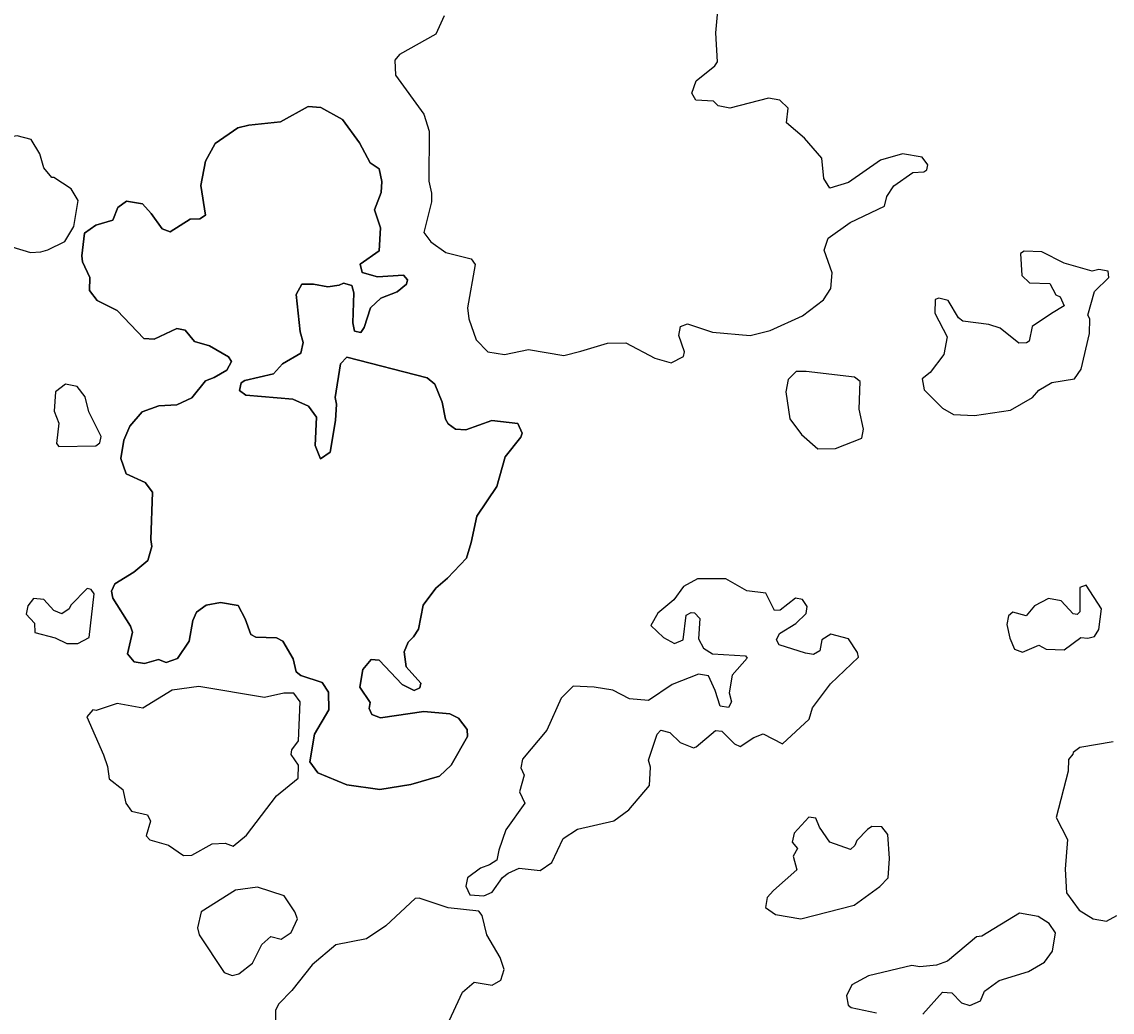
# Model space of a CAD drawing. Extents: x 282461 to 284471, y 5554090 to 5557646.
# Drawn here: x 283354.77 to 283401.31, y 5557372.57 to 5557414.84 of the extents above; entities that cross this region are included whole.
import ezdxf

# ---------------------------------------------------------------- set-up
doc = ezdxf.new("R2010")
doc.units = 0
doc.layers.add('Niveau 63', color=7, linetype='Continuous')

msp = doc.modelspace()

# ---------------------------------------------------------------- linework, layer by layer
at = {"layer": 'Niveau 63'}
for points in [[(283372.79, 5557415.1), (283372.44, 5557414.31), (283370.89, 5557413.44), (283370.68, 5557413.2), (283370.71, 5557412.56), (283371.93, 5557410.9), (283372.15, 5557410.18), (283372.14, 5557408.04), (283372.25, 5557407.53), (283372.25, 5557407.16), (283371.93, 5557405.85), (283372.22, 5557405.45), (283372.86, 5557405), (283373.95, 5557404.73), (283374.12, 5557404.48), (283373.79, 5557402.63), (283373.85, 5557402.17), (283374.16, 5557401.27), (283374.66, 5557400.76), (283375.37, 5557400.64), (283376.39, 5557400.86), (283377.9, 5557400.6), (283378.62, 5557400.78), (283379.77, 5557401.13), (283380.54, 5557401.14), (283381.78, 5557400.49), (283382.48, 5557400.29), (283383.01, 5557400.56), (283383.05, 5557400.76), (283382.81, 5557401.45), (283382.88, 5557401.84), (283383.18, 5557401.95), (283384.24, 5557401.6), (283385.85, 5557401.45), (283386.71, 5557401.67), (283388.08, 5557402.29), (283388.99, 5557402.97), (283389.29, 5557403.46), (283389.36, 5557404.13), (283389.01, 5557405.09), (283389.18, 5557405.61), (283390.12, 5557406.27), (283391.59, 5557406.98), (283391.69, 5557407.39), (283391.99, 5557407.84), (283392.8, 5557408.41), (283393.26, 5557408.44), (283393.39, 5557408.52), (283393.43, 5557408.74), (283393.19, 5557409.07), (283392.36, 5557409.21), (283391.41, 5557408.94), (283390.05, 5557407.99), (283389.25, 5557407.74), (283389, 5557408.15), (283388.91, 5557409.02), (283388.17, 5557409.88), (283387.41, 5557410.53), (283387.48, 5557411.15), (283387.12, 5557411.5), (283386.63, 5557411.58), (283384.98, 5557411.16), (283384.49, 5557411.25), (283384.29, 5557411.45), (283383.54, 5557411.5), (283383.37, 5557411.79), (283383.55, 5557412.33), (283384.34, 5557412.96), (283384.46, 5557413.14), (283384.39, 5557414.37), (283384.5, 5557415.63)], [(283365.64, 5557388.55), (283364.75, 5557388.57), (283364.54, 5557388.69), (283364.3, 5557389.36), (283364, 5557389.93), (283363.25, 5557390.06), (283362.63, 5557389.94), (283362.22, 5557389.65), (283362.07, 5557389.29), (283361.91, 5557388.4), (283361.41, 5557387.66), (283360.92, 5557387.49), (283360.6, 5557387.63), (283360, 5557387.45), (283359.56, 5557387.53), (283359.28, 5557387.86), (283359.49, 5557388.79), (283359.4, 5557389.05), (283358.65, 5557390.24), (283358.6, 5557390.54), (283358.74, 5557390.86), (283359.55, 5557391.35), (283360.15, 5557391.85), (283360.31, 5557392.45), (283360.27, 5557392.74), (283360.34, 5557394.76), (283360.03, 5557395.18), (283359.22, 5557395.55), (283358.99, 5557396.2), (283359.12, 5557396.99), (283359.38, 5557397.59), (283359.9, 5557398.19), (283360.61, 5557398.45), (283361.38, 5557398.5), (283362.02, 5557398.79), (283362.61, 5557399.52), (283362.97, 5557399.66), (283363.51, 5557399.98), (283363.71, 5557400.34), (283363.59, 5557400.54), (283362.77, 5557401.01), (283362.14, 5557401.2), (283361.74, 5557401.68), (283361.38, 5557401.75), (283360.41, 5557401.29), (283359.97, 5557401.33), (283358.84, 5557402.52), (283357.98, 5557402.94), (283357.65, 5557403.37), (283357.67, 5557403.93), (283357.35, 5557404.6), (283357.32, 5557404.85), (283357.44, 5557405.82), (283357.93, 5557406.16), (283358.65, 5557406.38), (283358.87, 5557406.91), (283359.24, 5557407.19), (283359.91, 5557407.07), (283360.29, 5557406.66), (283360.75, 5557406.01), (283361.1, 5557405.88), (283361.95, 5557406.42), (283362.36, 5557406.43), (283362.61, 5557406.59), (283362.41, 5557407.86), (283362.6, 5557408.89), (283363.02, 5557409.65), (283363.98, 5557410.31), (283364.45, 5557410.43), (283365.8, 5557410.57), (283366.99, 5557411.23), (283367.53, 5557411.18), (283368.45, 5557410.67), (283369.18, 5557409.68), (283369.63, 5557408.83), (283370.02, 5557408.56), (283370.13, 5557408.03), (283370.1, 5557407.55), (283369.82, 5557406.81), (283370.08, 5557406.05), (283370.02, 5557405.06), (283369.21, 5557404.5), (283369.29, 5557404.14), (283369.95, 5557403.96), (283371.05, 5557404.03), (283371.23, 5557403.83), (283371.18, 5557403.64), (283370.79, 5557403.32), (283370.09, 5557403.04), (283369.65, 5557402.63), (283369.38, 5557401.79), (283369.24, 5557401.58), (283368.97, 5557401.64), (283368.9, 5557401.99), (283368.93, 5557403.27), (283368.85, 5557403.59), (283368.5, 5557403.69), (283368.31, 5557403.6), (283367.82, 5557403.53), (283367.21, 5557403.65), (283366.72, 5557403.64)], [(283369.82, 5557406.81), (283370.1, 5557407.55), (283370.13, 5557408.03), (283370.02, 5557408.56), (283369.63, 5557408.83), (283369.18, 5557409.68), (283368.45, 5557410.67), (283367.53, 5557411.18), (283366.99, 5557411.23), (283365.8, 5557410.57), (283364.45, 5557410.43), (283363.98, 5557410.31), (283363.02, 5557409.65), (283362.6, 5557408.89), (283362.41, 5557407.86), (283362.61, 5557406.59), (283362.36, 5557406.43), (283361.95, 5557406.42), (283361.1, 5557405.88), (283360.75, 5557406.01), (283360.29, 5557406.66), (283359.91, 5557407.07), (283359.24, 5557407.19), (283358.87, 5557406.91), (283358.65, 5557406.38), (283357.93, 5557406.16), (283357.44, 5557405.82), (283357.32, 5557404.85), (283357.35, 5557404.6), (283357.67, 5557403.93), (283357.65, 5557403.37), (283357.98, 5557402.94), (283358.84, 5557402.52), (283359.97, 5557401.33), (283360.41, 5557401.29), (283361.38, 5557401.75), (283361.74, 5557401.68), (283362.14, 5557401.2), (283362.77, 5557401.01), (283363.59, 5557400.54), (283363.71, 5557400.34), (283363.51, 5557399.98), (283362.97, 5557399.66), (283362.61, 5557399.52), (283362.02, 5557398.79), (283361.38, 5557398.5), (283360.61, 5557398.45), (283359.9, 5557398.19), (283359.38, 5557397.59), (283359.12, 5557396.99), (283358.99, 5557396.2), (283359.22, 5557395.55), (283360.03, 5557395.18), (283360.34, 5557394.76), (283360.27, 5557392.74), (283360.31, 5557392.45), (283360.15, 5557391.85), (283359.55, 5557391.35), (283358.74, 5557390.86), (283358.6, 5557390.54), (283358.65, 5557390.24), (283359.4, 5557389.05), (283359.49, 5557388.79), (283359.28, 5557387.86), (283359.56, 5557387.53), (283360, 5557387.45), (283360.6, 5557387.63), (283360.92, 5557387.49), (283361.41, 5557387.66), (283361.91, 5557388.4), (283362.07, 5557389.29), (283362.22, 5557389.65), (283362.63, 5557389.94), (283363.25, 5557390.06), (283364, 5557389.93), (283364.3, 5557389.36), (283364.54, 5557388.69), (283364.75, 5557388.57), (283365.64, 5557388.55)], [(283365.64, 5557388.55), (283365.9, 5557388.4), (283366.35, 5557387.65), (283366.48, 5557387.09), (283366.68, 5557386.94), (283367.58, 5557386.64), (283367.85, 5557386.23), (283367.87, 5557385.47), (283367.26, 5557384.44), (283367.06, 5557383.26), (283367.4, 5557382.79), (283368.64, 5557382.27), (283370.05, 5557382.08), (283371.37, 5557382.29), (283372.59, 5557382.64), (283373.09, 5557383.12), (283373.79, 5557384.34), (283373.78, 5557384.64), (283373.41, 5557385.12), (283373.03, 5557385.31), (283371.93, 5557385.4), (283370.08, 5557385.14), (283369.71, 5557385.27), (283369.59, 5557385.53), (283369.64, 5557385.79), (283369.19, 5557386.44), (283369.32, 5557387.19), (283369.68, 5557387.62), (283370.02, 5557387.59), (283371, 5557386.55), (283371.51, 5557386.3), (283371.76, 5557386.41), (283371.8, 5557386.61), (283371.17, 5557387.31), (283371.08, 5557387.95), (283371.25, 5557388.37), (283371.48, 5557388.59), (283371.7, 5557388.92), (283371.89, 5557389.94), (283372.44, 5557390.67), (283372.94, 5557391.09), (283373.74, 5557391.95), (283373.95, 5557392.62), (283374.18, 5557393.74), (283375.04, 5557395.01), (283375.4, 5557396.28), (283376.06, 5557397.12), (283376.12, 5557397.29), (283375.94, 5557397.7), (283374.83, 5557397.83), (283373.72, 5557397.42), (283373.28, 5557397.46), (283372.97, 5557397.68), (283372.85, 5557397.88), (283372.71, 5557398.61), (283372.4, 5557399.38), (283372.06, 5557399.64), (283368.64, 5557400.53), (283368.37, 5557400.24), (283368.14, 5557398.8), (283368.2, 5557398.52), (283368.16, 5557397.82), (283367.92, 5557396.48), (283367.52, 5557396.19), (283367.29, 5557396.76), (283367.34, 5557397.97), (283367, 5557398.43), (283366.33, 5557398.73), (283364.32, 5557398.91), (283364.06, 5557399.1), (283364.13, 5557399.43), (283364.28, 5557399.53), (283365.51, 5557399.81), (283365.89, 5557400.24), (283366.68, 5557400.7), (283366.77, 5557401.15), (283366.64, 5557401.61), (283366.48, 5557403.21), (283366.72, 5557403.64), (283367.21, 5557403.65), (283367.82, 5557403.53), (283368.31, 5557403.6), (283368.5, 5557403.69), (283368.85, 5557403.59), (283368.93, 5557403.27), (283368.9, 5557401.99), (283368.97, 5557401.64), (283369.24, 5557401.58), (283369.38, 5557401.79), (283369.65, 5557402.63), (283370.09, 5557403.04), (283370.79, 5557403.32), (283371.18, 5557403.64), (283371.23, 5557403.83), (283371.05, 5557404.03), (283369.95, 5557403.96), (283369.29, 5557404.14), (283369.21, 5557404.5), (283370.02, 5557405.06), (283370.08, 5557406.05), (283369.82, 5557406.81)], [(283366.72, 5557403.64), (283366.48, 5557403.21), (283366.64, 5557401.61), (283366.77, 5557401.15), (283366.68, 5557400.7), (283365.89, 5557400.24), (283365.51, 5557399.81), (283364.28, 5557399.53), (283364.13, 5557399.43), (283364.06, 5557399.1), (283364.32, 5557398.91), (283366.33, 5557398.73), (283367, 5557398.43), (283367.34, 5557397.97), (283367.29, 5557396.76), (283367.52, 5557396.19), (283367.92, 5557396.48), (283368.16, 5557397.82), (283368.2, 5557398.52), (283368.14, 5557398.8), (283368.37, 5557400.24), (283368.64, 5557400.53), (283372.06, 5557399.64), (283372.4, 5557399.38), (283372.71, 5557398.61), (283372.85, 5557397.88), (283372.97, 5557397.68), (283373.28, 5557397.46), (283373.72, 5557397.42), (283374.83, 5557397.83), (283375.94, 5557397.7), (283376.12, 5557397.29), (283376.06, 5557397.12), (283375.4, 5557396.28), (283375.04, 5557395.01), (283374.18, 5557393.74), (283373.95, 5557392.62), (283373.74, 5557391.95), (283372.94, 5557391.09), (283372.44, 5557390.67), (283371.89, 5557389.94), (283371.7, 5557388.92), (283371.48, 5557388.59), (283371.25, 5557388.37), (283371.08, 5557387.95), (283371.17, 5557387.31), (283371.8, 5557386.61), (283371.76, 5557386.41), (283371.51, 5557386.3), (283371, 5557386.55), (283370.02, 5557387.59), (283369.68, 5557387.62), (283369.32, 5557387.19), (283369.19, 5557386.44), (283369.64, 5557385.79), (283369.59, 5557385.53), (283369.71, 5557385.27), (283370.08, 5557385.14), (283371.93, 5557385.4), (283373.03, 5557385.31), (283373.41, 5557385.12), (283373.78, 5557384.64), (283373.79, 5557384.34), (283373.09, 5557383.12), (283372.59, 5557382.64), (283371.37, 5557382.29), (283370.05, 5557382.08), (283368.64, 5557382.27), (283367.4, 5557382.79), (283367.06, 5557383.26), (283367.26, 5557384.44), (283367.87, 5557385.47), (283367.85, 5557386.23), (283367.58, 5557386.64), (283366.68, 5557386.94), (283366.48, 5557387.09), (283366.35, 5557387.65), (283365.9, 5557388.4), (283365.64, 5557388.55)], [(283388.83, 5557388), (283388.55, 5557387.83), (283388.21, 5557387.89), (283387.09, 5557388.25), (283386.98, 5557388.46), (283387.11, 5557388.74), (283387.8, 5557389.16), (283388.24, 5557389.58), (283388.29, 5557389.89), (283388.08, 5557390.19), (283387.79, 5557390.24), (283387.14, 5557389.73), (283386.89, 5557389.71), (283386.52, 5557390.46), (283385.71, 5557390.55), (283384.82, 5557391.06), (283383.6, 5557391.06), (283383.01, 5557390.74), (283382.59, 5557390.17), (283381.91, 5557389.6), (283381.62, 5557389.07), (283382.15, 5557388.56), (283382.62, 5557388.31), (283383, 5557388.46), (283383.12, 5557389.51), (283383.33, 5557389.63), (283383.48, 5557389.61), (283383.71, 5557389.38), (283383.65, 5557388.5), (283383.86, 5557388.1), (283384.25, 5557387.86), (283385.66, 5557387.78), (283385.72, 5557387.68), (283385.08, 5557386.96), (283384.95, 5557386.2), (283385.06, 5557385.81), (283384.93, 5557385.57), (283384.57, 5557385.63), (283384.36, 5557386.3), (283384.08, 5557386.92), (283383.65, 5557387), (283382.52, 5557386.55), (283381.52, 5557385.87), (283380.7, 5557385.95), (283379.99, 5557386.31), (283379.2, 5557386.44), (283378.3, 5557386.48), (283377.78, 5557385.97), (283377.17, 5557384.6), (283376.14, 5557383.37), (283376.07, 5557383), (283376.2, 5557382.69), (283376.01, 5557381.97), (283376.23, 5557381.49), (283375.42, 5557380.36), (283375.12, 5557379.49), (283375.04, 5557379.06), (283374.73, 5557378.86), (283374.35, 5557378.71), (283373.79, 5557378.3), (283373.72, 5557377.95), (283373.89, 5557377.58), (283374.49, 5557377.54), (283374.84, 5557377.69), (283375.28, 5557378.32), (283375.53, 5557378.51), (283376, 5557378.71), (283376.89, 5557378.61), (283377.39, 5557378.96), (283377.87, 5557379.98), (283378.49, 5557380.38), (283380.03, 5557380.73), (283380.68, 5557381.21), (283381.55, 5557382.25), (283381.6, 5557383.03), (283381.52, 5557383.33), (283381.89, 5557384.44), (283382.04, 5557384.6), (283382.42, 5557384.51), (283382.87, 5557384.08), (283383.44, 5557383.86), (283383.55, 5557383.89), (283384.37, 5557384.59), (283384.65, 5557384.56), (283385.18, 5557384.02), (283385.43, 5557383.91), (283386.01, 5557384.3), (283386.41, 5557384.45), (283387.24, 5557384.02), (283388.37, 5557385.08), (283388.52, 5557385.56), (283389.28, 5557386.58), (283390.47, 5557387.72), (283390.44, 5557387.92), (283390.05, 5557388.5), (283389.3, 5557388.71), (283388.91, 5557388.46), (283388.83, 5557388)], [(283401.34, 5557384.11), (283399.93, 5557383.87), (283399.64, 5557383.66), (283399.62, 5557383.58), (283399.44, 5557383.35), (283399.43, 5557382.85), (283398.92, 5557380.88), (283399.4, 5557379.94), (283399.3, 5557378.68), (283399.36, 5557377.67), (283399.9, 5557376.93), (283400.5, 5557376.56), (283401.06, 5557376.46), (283401.51, 5557376.69)], [(283372.64, 5557371.4), (283373.57, 5557373.43), (283374.07, 5557373.85), (283374.84, 5557373.72), (283375.21, 5557373.93), (283375.35, 5557374.39), (283375.18, 5557374.91), (283374.62, 5557375.87), (283374.42, 5557376.69), (283374.27, 5557376.88), (283372.97, 5557377.03), (283371.73, 5557377.43), (283371.55, 5557377.42), (283370.3, 5557376.26), (283369.48, 5557375.7), (283368.17, 5557375.44), (283367.16, 5557374.59), (283366.29, 5557373.5), (283365.73, 5557372.93), (283365.59, 5557372.65), (283365.59, 5557372.16)], [(283393.22, 5557372.49), (283394.06, 5557373.42), (283394.46, 5557373.39), (283394.87, 5557372.97), (283395.23, 5557372.85), (283395.69, 5557373.05), (283395.85, 5557373.47), (283396.48, 5557373.92), (283397.73, 5557374.31), (283398.41, 5557374.71), (283398.76, 5557375.17), (283398.89, 5557375.96), (283398.62, 5557376.36), (283398.15, 5557376.65), (283397.35, 5557376.79), (283395.74, 5557375.82), (283395.51, 5557375.78), (283394.28, 5557374.74), (283393.81, 5557374.58), (283393.1, 5557374.51), (283392.75, 5557374.56), (283390.91, 5557374.12), (283390.19, 5557373.74), (283389.96, 5557373.27), (283390.03, 5557372.87), (283390.16, 5557372.77), (283391.24, 5557372.54)]]:
    msp.add_lwpolyline(points, dxfattribs=at)
for points in [[(283351.55, 5557406.3), (283351.74, 5557405.89), (283352.54, 5557405.15), (283353.02, 5557405.07), (283353.87, 5557405.38), (283355.13, 5557405), (283355.57, 5557405.02), (283355.87, 5557405.11), (283356.6, 5557405.47), (283356.98, 5557406.1), (283357.17, 5557407.21), (283356.87, 5557407.71), (283356.13, 5557408.19), (283356.05, 5557408.2), (283355.7, 5557408.61), (283355.54, 5557409.21), (283355.16, 5557409.82), (283354.56, 5557409.97), (283353.3, 5557409.77), (283352.31, 5557409.08), (283351.77, 5557408.37), (283351.5, 5557406.79)], [(283395.43, 5557398.04), (283396.97, 5557398.27), (283397.9, 5557398.81), (283398.18, 5557399.12), (283398.73, 5557399.45), (283399.69, 5557399.6), (283399.98, 5557400.02), (283400.33, 5557401.54), (283400.35, 5557402.17), (283400.27, 5557402.32), (283400.55, 5557403.33), (283401.16, 5557403.93), (283401.14, 5557404.2), (283400.74, 5557404.27), (283400.45, 5557404.2), (283399.25, 5557404.54), (283398.3, 5557405.03), (283397.55, 5557405.05), (283397.39, 5557404.95), (283397.45, 5557404.02), (283397.78, 5557403.7), (283398.64, 5557403.67), (283398.9, 5557403.19), (283399.09, 5557403.1), (283399.26, 5557402.72), (283398.71, 5557402.39), (283397.89, 5557401.84), (283397.76, 5557401.21), (283397.65, 5557401.14), (283397.32, 5557401.12), (283396.52, 5557401.77), (283396.04, 5557401.92), (283394.93, 5557402.06), (283394.75, 5557402.21), (283394.31, 5557402.94), (283393.9, 5557403.05), (283393.75, 5557402.99), (283393.73, 5557402.41), (283394.26, 5557401.4), (283394.12, 5557400.64), (283393.54, 5557399.87), (283393.2, 5557399.6), (283393.28, 5557399.14), (283394.06, 5557398.35), (283394.53, 5557398.08)], [(283390.31, 5557399.67), (283388.24, 5557399.91), (283387.82, 5557399.91), (283387.47, 5557399.57), (283387.38, 5557399.05), (283387.54, 5557397.89), (283388.05, 5557397.23), (283388.74, 5557396.61), (283389.49, 5557396.63), (283390.62, 5557397.07), (283390.69, 5557397.46), (283390.5, 5557398.31), (283390.55, 5557399.49)], [(283357.62, 5557398.19), (283357.47, 5557398.83), (283357.13, 5557399.28), (283356.63, 5557399.37), (283356.21, 5557399.05), (283356.15, 5557398.23), (283356.34, 5557397.71), (283356.25, 5557396.85), (283356.34, 5557396.71), (283357.93, 5557396.75), (283358.09, 5557396.87), (283358.15, 5557397.14)], [(283388.91, 5557388.46), (283388.83, 5557388), (283388.55, 5557387.83), (283388.21, 5557387.89), (283387.09, 5557388.25), (283386.98, 5557388.46), (283387.11, 5557388.74), (283387.8, 5557389.16), (283388.24, 5557389.58), (283388.29, 5557389.89), (283388.08, 5557390.19), (283387.79, 5557390.24), (283387.14, 5557389.73), (283386.89, 5557389.71), (283386.52, 5557390.46), (283385.71, 5557390.55), (283384.82, 5557391.06), (283383.6, 5557391.06), (283383.01, 5557390.74), (283382.59, 5557390.17), (283381.91, 5557389.6), (283381.62, 5557389.07), (283382.15, 5557388.56), (283382.62, 5557388.31), (283383, 5557388.46), (283383.12, 5557389.51), (283383.33, 5557389.63), (283383.48, 5557389.61), (283383.71, 5557389.38), (283383.65, 5557388.5), (283383.86, 5557388.1), (283384.25, 5557387.86), (283385.66, 5557387.78), (283385.72, 5557387.68), (283385.08, 5557386.96), (283384.95, 5557386.2), (283385.06, 5557385.81), (283384.93, 5557385.57), (283384.57, 5557385.63), (283384.36, 5557386.3), (283384.08, 5557386.92), (283383.65, 5557387), (283382.52, 5557386.55), (283381.52, 5557385.87), (283380.7, 5557385.95), (283379.99, 5557386.31), (283379.2, 5557386.44), (283378.3, 5557386.48), (283377.78, 5557385.97), (283377.17, 5557384.6), (283376.14, 5557383.37), (283376.07, 5557383), (283376.2, 5557382.69), (283376.01, 5557381.97), (283376.23, 5557381.49), (283375.42, 5557380.36), (283375.12, 5557379.49), (283375.04, 5557379.06), (283374.73, 5557378.86), (283374.35, 5557378.71), (283373.79, 5557378.3), (283373.72, 5557377.95), (283373.89, 5557377.58), (283374.49, 5557377.54), (283374.84, 5557377.69), (283375.28, 5557378.32), (283375.53, 5557378.51), (283376, 5557378.71), (283376.89, 5557378.61), (283377.39, 5557378.96), (283377.87, 5557379.98), (283378.49, 5557380.38), (283380.03, 5557380.73), (283380.68, 5557381.21), (283381.55, 5557382.25), (283381.6, 5557383.03), (283381.52, 5557383.33), (283381.89, 5557384.44), (283382.04, 5557384.6), (283382.42, 5557384.51), (283382.87, 5557384.08), (283383.44, 5557383.86), (283383.55, 5557383.89), (283384.37, 5557384.59), (283384.65, 5557384.56), (283385.18, 5557384.02), (283385.43, 5557383.91), (283386.01, 5557384.3), (283386.41, 5557384.45), (283387.24, 5557384.02), (283388.37, 5557385.08), (283388.52, 5557385.56), (283389.28, 5557386.58), (283390.47, 5557387.72), (283390.44, 5557387.92), (283390.05, 5557388.5), (283389.3, 5557388.71)], [(283399.96, 5557388.56), (283400.26, 5557388.54), (283400.55, 5557388.6), (283400.73, 5557388.9), (283400.85, 5557389.79), (283400.19, 5557390.79), (283399.93, 5557390.7), (283399.93, 5557389.66), (283399.81, 5557389.55), (283399.64, 5557389.57), (283399.13, 5557390.13), (283398.59, 5557390.22), (283397.99, 5557389.92), (283397.63, 5557389.49), (283397.06, 5557389.65), (283396.88, 5557389.49), (283396.81, 5557389.12), (283396.93, 5557388.53), (283397.13, 5557388.07), (283397.47, 5557387.93), (283398.17, 5557388.23), (283398.49, 5557388.07), (283399.25, 5557388.04)], [(283356.86, 5557389.94), (283356.78, 5557389.79), (283356.47, 5557389.57), (283356.13, 5557389.72), (283355.71, 5557390.18), (283355.27, 5557390.22), (283355.02, 5557389.91), (283354.95, 5557389.56), (283355.31, 5557389.18), (283355.32, 5557388.78), (283356.19, 5557388.55), (283356.68, 5557388.31), (283357.16, 5557388.3), (283357.64, 5557388.56), (283357.86, 5557390.43), (283357.72, 5557390.61), (283357.56, 5557390.65)], [(283359.08, 5557382.07), (283359.2, 5557381.49), (283359.45, 5557381.15), (283360.13, 5557381), (283360.26, 5557380.72), (283360.07, 5557380.1), (283360.23, 5557379.93), (283361.03, 5557379.7), (283361.67, 5557379.26), (283362.02, 5557379.27), (283362.89, 5557379.76), (283363.45, 5557379.78), (283363.79, 5557379.65), (283364.36, 5557380.12), (283365.64, 5557381.81), (283366.56, 5557382.56), (283366.58, 5557383.12), (283366.26, 5557383.57), (283366.29, 5557383.77), (283366.58, 5557384.15), (283366.65, 5557385.82), (283366.38, 5557386.19), (283365.95, 5557386.18), (283365.12, 5557386), (283362.32, 5557386.47), (283361.18, 5557386.32), (283359.93, 5557385.55), (283358.84, 5557385.74), (283357.94, 5557385.45), (283357.8, 5557385.48), (283357.54, 5557385.18), (283358.25, 5557383.55), (283358.42, 5557383.05), (283358.49, 5557382.53)], [(283387.85, 5557378.65), (283386.85, 5557377.77), (283386.58, 5557377.46), (283386.51, 5557377.04), (283386.93, 5557376.74), (283388.01, 5557376.56), (283390.29, 5557377.14), (283391.39, 5557377.94), (283391.75, 5557378.3), (283391.8, 5557379.13), (283391.73, 5557380.15), (283391.47, 5557380.48), (283391.05, 5557380.5), (283390.86, 5557380.37), (283390.41, 5557379.9), (283390.32, 5557379.69), (283390.14, 5557379.52), (283389.26, 5557379.82), (283388.81, 5557380.47), (283388.65, 5557380.85), (283388.35, 5557380.89), (283387.73, 5557380.21), (283387.65, 5557379.82), (283387.88, 5557379.56), (283387.69, 5557379.23)], [(283363.89, 5557377.78), (283362.42, 5557376.85), (283362.26, 5557376.17), (283362.34, 5557375.87), (283363.4, 5557374.26), (283363.74, 5557374.13), (283364.03, 5557374.21), (283364.61, 5557374.66), (283365.01, 5557375.46), (283365.4, 5557375.8), (283365.84, 5557375.68), (283366.26, 5557375.97), (283366.53, 5557376.55), (283366.42, 5557376.85), (283365.96, 5557377.54), (283364.82, 5557377.91)]]:
    msp.add_lwpolyline(points, close=True, dxfattribs=at)

doc.saveas('drawing.dxf')
